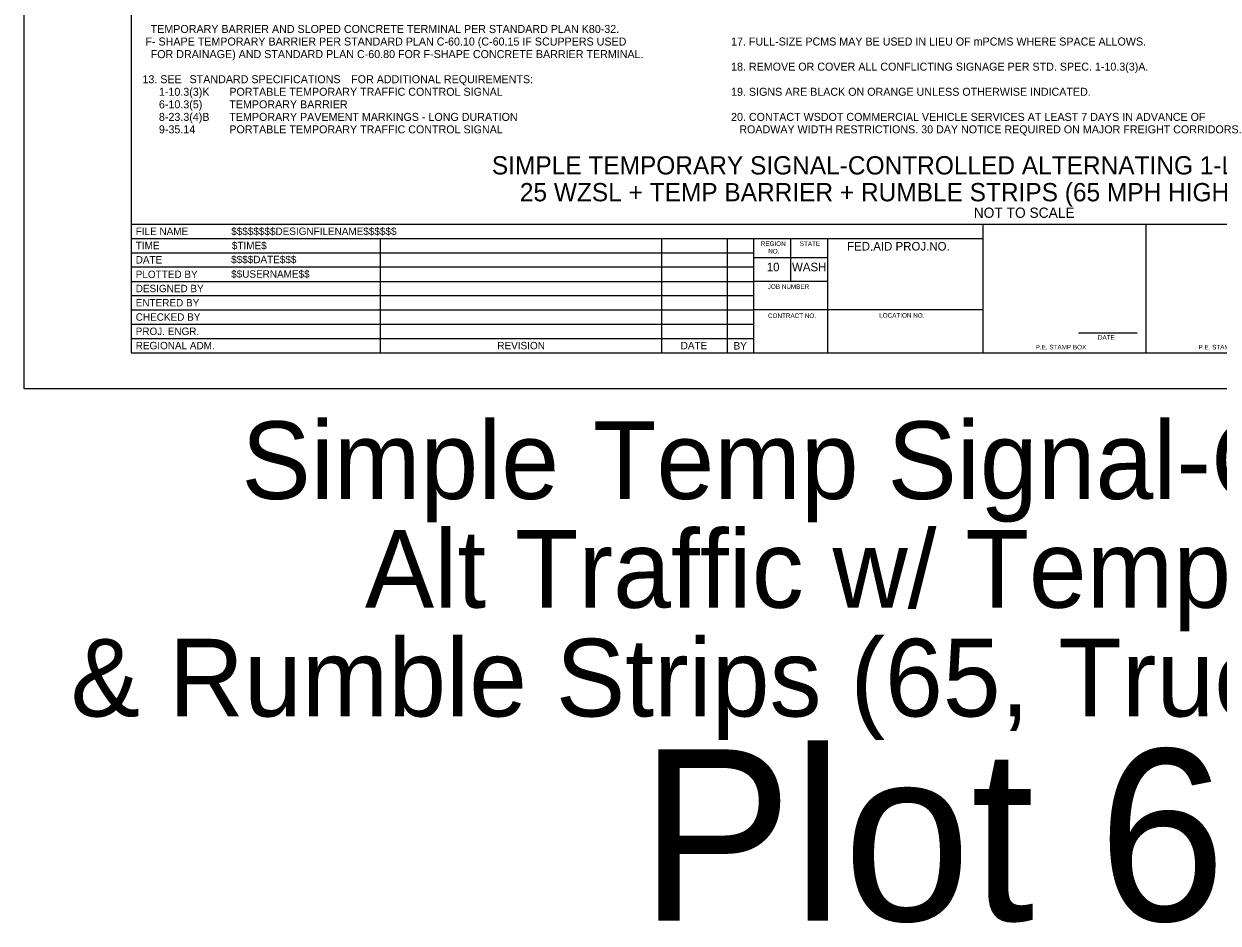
# Model space of a CAD drawing. Extents: x 99977 to 100176, y 99905 to 100011.
# Drawn here: x 100019.06 to 100029.51, y 99905.01 to 99912.88 of the extents above; entities that cross this region are included whole.
import ezdxf

# ---------------------------------------------------------------- set-up
doc = ezdxf.new("R2010")
doc.units = 0
for name, color, linetype in [('SH_DE_DetailHeading1Text', 7, 'Continuous'), ('SH_GI_GeneralNotesBodyText', 7, 'Continuous'), ('SH_GI_PlotLimits', 7, 'Continuous'), ('SH_GI_SheetBorder', 7, 'Continuous'), ('SH_GI_SheetLocationText', 7, 'Continuous'), ('SH_GI_SheetTextInCells', 7, 'Continuous'), ('SH_GI_TitleBlockText', 7, 'Continuous')]:
    doc.layers.add(name, color=color, linetype=linetype)

msp = doc.modelspace()

# ---------------------------------------------------------------- linework, layer by layer
at = {"layer": 'SH_GI_PlotLimits'}
msp.add_lwpolyline([(100019.062, 99909.687), (100036.062, 99909.687), (100036.062, 99920.687), (100019.062, 99920.687)], close=True, dxfattribs=at)
at = {"layer": 'SH_GI_SheetBorder'}
for p, q in [((100020, 99920.375), (100020, 99910)), ((100020, 99911.126), (100035.75, 99911.126)), ((100027.457, 99910), (100027.457, 99911.126)), ((100028.883, 99910), (100028.883, 99911.126)), ((100020, 99911.001), (100027.457, 99911.001)), ((100022.179, 99911.001), (100022.179, 99910)), ((100024.641, 99911.001), (100024.641, 99910)), ((100025.216, 99911.001), (100025.216, 99910)), ((100025.445, 99911.001), (100025.445, 99910)), ((100025.772, 99910.625), (100025.772, 99911.001)), ((100026.096, 99910), (100026.096, 99911.001)), ((100020, 99910.876), (100022.182, 99910.876)), ((100022.182, 99910.876), (100025.447, 99910.876)), ((100026.096, 99910.831), (100025.447, 99910.831)), ((100020, 99910.751), (100022.182, 99910.751)), ((100022.182, 99910.751), (100025.447, 99910.751)), ((100020, 99910.625), (100025.447, 99910.625)), ((100026.096, 99910.625), (100025.447, 99910.625)), ((100020, 99910.5), (100025.447, 99910.5)), ((100020, 99910.375), (100025.447, 99910.375)), ((100027.457, 99910.375), (100025.447, 99910.375)), ((100020, 99910.25), (100025.447, 99910.25)), ((100020, 99910.125), (100025.447, 99910.125)), ((100028.29, 99910.173), (100028.802, 99910.173)), ((100020, 99910), (100035.75, 99910))]:
    msp.add_line(p, q, dxfattribs=at)

# ---------------------------------------------------------------- texts
at = {"layer": 'SH_DE_DetailHeading1Text'}
for s, height, p in [('SIMPLE TEMPORARY SIGNAL-CONTROLLED ALTERNATING 1-LANE, 2-WAY TRAFFIC', 0.16, (100023.157, 99911.561)), ('25 WZSL + TEMP BARRIER + RUMBLE STRIPS (65 MPH HIGHWAYS, 8+ DAYS)', 0.16, (100023.402, 99911.326)), ('NOT TO SCALE', 0.09, (100027.373, 99911.181))]:
    msp.add_text(s, height=height, rotation=360, dxfattribs=at).set_placement(p)
at = {"layer": 'SH_GI_GeneralNotesBodyText'}
for s, p in [('TEMPORARY BARRIER AND SLOPED CONCRETE TERMINAL PER STANDARD PLAN K80-32.', (100020.172, 99912.8)), (' F- SHAPE TEMPORARY BARRIER PER STANDARD PLAN C-60.10 (C-60.15 IF SCUPPERS USED ', (100020.1, 99912.69)), ('17. FULL-SIZE PCMS MAY BE USED IN LIEU OF mPCMS WHERE SPACE ALLOWS.', (100025.25, 99912.69)), ('FOR DRAINAGE) AND STANDARD PLAN C-60.80 FOR F-SHAPE CONCRETE BARRIER TERMINAL.', (100020.172, 99912.58)), ('18. REMOVE OR COVER ALL CONFLICTING SIGNAGE PER STD. SPEC. 1-10.3(3)A.', (100025.25, 99912.47)), ('13. SEE ', (100020.1, 99912.36)), ('STANDARD SPECIFICATIONS', (100020.512, 99912.36)), (' FOR ADDITIONAL REQUIREMENTS:', (100021.9, 99912.36)), ('1-10.3(3)K', (100020.244, 99912.25)), ('PORTABLE TEMPORARY TRAFFIC CONTROL SIGNAL', (100020.86, 99912.25)), ('19. SIGNS ARE BLACK ON ORANGE UNLESS OTHERWISE INDICATED.', (100025.25, 99912.25)), ('6-10.3(5)', (100020.244, 99912.14)), ('TEMPORARY BARRIER', (100020.86, 99912.14)), ('8-23.3(4)B', (100020.244, 99912.03)), ('TEMPORARY PAVEMENT MARKINGS - LONG DURATION', (100020.86, 99912.03)), ('20. CONTACT WSDOT COMMERCIAL VEHICLE SERVICES AT LEAST 7 DAYS IN ADVANCE OF ', (100025.25, 99912.03)), ('9-35.14', (100020.244, 99911.921)), ('PORTABLE TEMPORARY TRAFFIC CONTROL SIGNAL', (100020.86, 99911.921)), ('ROADWAY WIDTH RESTRICTIONS. 30 DAY NOTICE REQUIRED ON MAJOR FREIGHT CORRIDORS.', (100025.322, 99911.921))]:
    msp.add_text(s, height=0.07, rotation=360, dxfattribs=at).set_placement(p)
at = {"layer": 'SH_GI_SheetLocationText'}
for s, height, p in [('Simple', 0.68, (100020.966, 99908.719)), (' Temp Signal-Controlled', 0.68, (100023.789, 99908.719)), ('Alt Traffic w/ Temp Barrier', 0.68, (100022.046, 99907.767)), ('& Rumble Strips (65, Trucks 60 mph)', 0.68, (100019.472, 99906.815)), ('Plot 62', 1.5, (100024.448, 99905.027))]:
    msp.add_text(s, height=height, dxfattribs=at).set_placement(p)
at = {"layer": 'SH_GI_SheetTextInCells'}
for s, height, p in [('FILE NAME', 0.0651, (100020.041, 99911.031)), ('TIME', 0.0651, (100020.041, 99910.906)), ('REGION', 0.04, (100025.51, 99910.935)), ('STATE', 0.04, (100025.851, 99910.936)), ('FED.AID PROJ.NO.', 0.07506, (100026.265, 99910.895)), ('NO.', 0.04, (100025.575, 99910.869)), ('DATE', 0.0651, (100020.041, 99910.781)), ('10', 0.0751, (100025.562, 99910.713)), ('WASH', 0.0751, (100025.783, 99910.713)), ('PLOTTED BY', 0.0651, (100020.041, 99910.654)), ('DESIGNED BY', 0.06505, (100020.041, 99910.53)), ('JOB NUMBER', 0.04, (100025.571, 99910.559)), ('ENTERED BY', 0.0651, (100020.041, 99910.405)), ('CHECKED BY', 0.0651, (100020.041, 99910.28)), ('CONTRACT NO.', 0.04003, (100025.573, 99910.304)), ('LOCATION NO.', 0.04003, (100026.546, 99910.307)), ('PROJ. ENGR.', 0.06505, (100020.041, 99910.155)), ('DATE', 0.04, (100028.46, 99910.114)), ('REGIONAL ADM.', 0.06505, (100020.041, 99910.03)), ('REVISION', 0.0651, (100023.205, 99910.03)), ('DATE', 0.0651, (100024.809, 99910.03)), ('BY', 0.0651, (100025.272, 99910.028)), ('P.E. STAMP BOX', 0.04003, (100027.915, 99910.029)), ('P.E. STAMP BOX', 0.04003, (100029.339, 99910.029))]:
    msp.add_text(s, height=height, dxfattribs=at).set_placement(p)
at = {"layer": 'SH_GI_TitleBlockText'}
for s, height, p in [('$$$$$$$$DESIGNFILENAME$$$$$$', 0.06505, (100020.877, 99911.031)), ('$TIME$', 0.0651, (100020.882, 99910.906)), ('$$$$DATE$$$', 0.06505, (100020.876, 99910.784)), ('$$USERNAME$$', 0.06505, (100020.876, 99910.657))]:
    msp.add_text(s, height=height, dxfattribs=at).set_placement(p)

doc.saveas('drawing.dxf')
